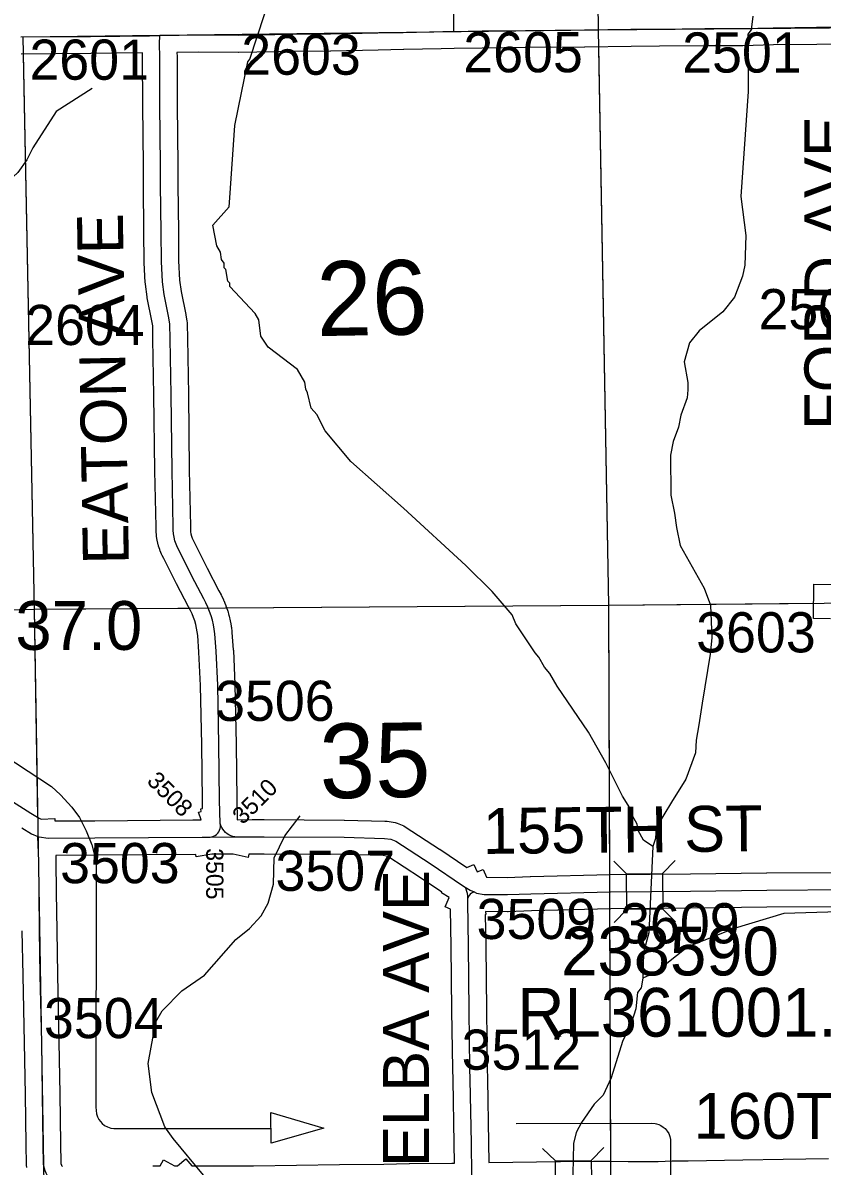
# Model space of a CAD drawing. Extents: x 23.6 to 68.7, y -63 to -29.
# Drawn here: x 36.586 to 37.978, y -39.684 to -37.692 of the extents above; entities that cross this region are included whole.
import ezdxf

# ---------------------------------------------------------------- set-up
doc = ezdxf.new("R2010")
doc.units = 0
for name, color, linetype in [('tdCoDirctArrow', 7, 'Continuous'), ('tdCoHydroRiver', 7, 'Continuous'), ('tdCoSecRdNmbr', 7, 'Continuous'), ('tdCoSecRdTxt', 7, 'Continuous'), ('tdCoSecRteBand', 7, 'Continuous'), ('tdCoSecRteCL', 7, 'Continuous'), ('tdCoSectLine', 7, 'Continuous'), ('tdCoSectLinePart', 7, 'Continuous'), ('tdCoSectNmbr', 7, 'Continuous'), ('tdCoStrucSec', 7, 'Continuous'), ('tdCoStrucSecCoName', 7, 'Continuous'), ('tdCoStrucSecFHWANum', 7, 'Continuous'), ('tdCoSurfConc', 7, 'Continuous'), ('tdCoSurfGravel', 7, 'Continuous')]:
    doc.layers.add(name, color=color, linetype=linetype)

msp = doc.modelspace()

# ---------------------------------------------------------------- linework, layer by layer
at = {"layer": 'tdCoDirctArrow'}
for points in [[(36.4483, -38.8996), (36.6357, -39.0224), (36.6515, -39.0369), (36.6713, -39.0586), (36.6845, -39.0766), (36.6958, -39.0997), (36.7057, -39.1243), (36.7133, -39.154), (36.7133, -39.1738), (36.7131, -39.5811), (36.7132, -39.5874), (36.714, -39.5932), (36.7157, -39.5982), (36.7181, -39.6029), (36.7208, -39.6064), (36.7238, -39.6098), (36.7282, -39.6133), (36.733, -39.6156), (36.7389, -39.6179), (36.7441, -39.6186), (36.7503, -39.6185), (37.0177, -39.6185)], [(37.4455, -39.6098), (37.6816, -39.6092), (37.6876, -39.6097), (37.6899, -39.6103), (37.694, -39.6116), (37.6975, -39.6133), (37.7017, -39.6162), (37.7047, -39.6187), (37.7085, -39.6233), (37.7112, -39.6273), (37.7131, -39.6324), (37.7141, -39.6378), (37.7144, -39.6428), (37.7144, -39.6462), (37.715, -40.0487)]]:
    msp.add_lwpolyline(points, dxfattribs=at)
msp.add_lwpolyline([(37.0178, -39.5904), (37.1102, -39.6177), (37.0183, -39.6443)], close=True, dxfattribs=at)
at = {"layer": 'tdCoHydroRiver'}
for points in [[(37.6832, -39.1272), (37.6674, -39.1162), (37.6578, -39.099), (37.6561, -39.0879), (37.6481, -39.0738), (37.6432, -39.0596), (37.6304, -39.0392), (37.6016, -38.981), (37.5711, -38.9276), (37.5168, -38.8475), (37.504, -38.8255), (37.4945, -38.8146), (37.4849, -38.7973), (37.4785, -38.7894), (37.4449, -38.7392), (37.4385, -38.7235), (37.4034, -38.6827), (37.3573, -38.6373), (37.2492, -38.5371), (37.157, -38.4558), (37.1123, -38.4025), (37.0979, -38.3742), (37.0883, -38.3632), (37.0818, -38.3364), (37.0786, -38.3302), (37.0769, -38.3175), (37.0641, -38.2955), (37.0133, -38.2565), (37.0005, -38.2377), (36.9971, -38.2093), (36.9907, -38.1983), (36.9462, -38.1513), (36.9461, -38.145), (36.9429, -38.1418), (36.9396, -38.1213), (36.9364, -38.1182), (36.9364, -38.1103), (36.9316, -38.104), (36.9299, -38.0914), (36.9235, -38.0804), (36.9169, -38.0442), (36.945, -38.0124), (36.9465, -37.9966), (36.955, -37.8702), (36.9777, -37.7596), (36.9809, -37.7548), (37.0194, -37.6377)], [(37.8579, -37.6798), (37.8549, -37.7036), (37.8487, -37.7115), (37.8495, -37.8109), (37.8367, -37.9941), (37.8452, -38.062), (37.844, -38.114), (37.8394, -38.133), (37.8255, -38.1694), (37.8052, -38.1949), (37.7644, -38.2283), (37.7472, -38.249), (37.738, -38.2822), (37.7446, -38.3185), (37.7447, -38.3311)], [(36.7066, -37.8059), (36.6438, -37.8459), (36.6033, -37.9094), (36.5924, -37.93), (36.5768, -37.9522), (36.5423, -37.984), (36.4196, -38.0355), (36.3835, -38.0564), (36.3663, -38.0754), (36.3507, -38.1008), (36.3445, -38.1214), (36.347, -38.4323), (36.3424, -38.4529), (36.3283, -38.4609), (35.9622, -38.4733)], [(37.7447, -38.3311), (37.7433, -38.3453), (37.7325, -38.3754), (37.7279, -38.396), (37.7186, -38.4213), (37.7141, -38.445), (37.7146, -38.5144), (37.7212, -38.546), (37.7246, -38.5712), (37.7311, -38.6027), (37.7728, -38.6766), (37.784, -38.7065), (37.7861, -38.7633), (37.7831, -38.7917), (37.7696, -38.8771), (37.7636, -38.915), (37.7591, -38.9419), (37.7577, -38.964), (37.7407, -39.0099), (37.7158, -39.0495), (37.6893, -39.094), (37.6879, -39.1129), (37.6832, -39.1272)], [(36.9002, -39.7001), (36.8476, -39.6359), (36.8332, -39.6154), (36.8106, -39.5557), (36.8039, -39.5052), (36.8175, -39.4325), (36.8284, -39.4134), (36.8629, -39.3784), (36.9021, -39.3513), (36.9569, -39.2893), (36.9804, -39.2702), (37.0007, -39.2479), (37.0132, -39.2257), (37.0224, -39.1925), (37.0236, -39.1467), (37.0422, -39.1086), (37.0688, -39.0737)], [(37.6832, -39.1272), (37.6766, -39.2772), (37.6674, -39.312), (37.6661, -39.3562)], [(38.0456, -39.2395), (37.9115, -39.2437), (37.8249, -39.2697), (37.7446, -39.3019), (37.6882, -39.3465), (37.6661, -39.3562)], [(37.6661, -39.3562), (37.6631, -39.3736), (37.6569, -39.3815), (37.6539, -39.4099), (37.6462, -39.4337), (37.6307, -39.467), (37.6107, -39.5303), (37.5967, -39.5604), (37.5811, -39.5763), (37.5592, -39.608), (37.5499, -39.6255), (37.5453, -39.6444), (37.543, -39.7518)]]:
    msp.add_lwpolyline(points, dxfattribs=at)
at = {"layer": 'tdCoSecRteBand'}
for points in [[(38.052, -37.7283), (37.969, -37.7291), (37.8935, -37.73), (37.8403, -37.7313), (37.84, -37.7313), (37.8397, -37.7313), (37.7742, -37.7313), (37.695, -37.7323), (37.6949, -37.7323), (37.6948, -37.7323), (37.6454, -37.7325), (37.5647, -37.7337), (37.5646, -37.7337), (37.5645, -37.7337), (37.4619, -37.7347), (37.3863, -37.7357), (37.3863, -37.7357), (37.3862, -37.7357), (37.3373, -37.7362), (37.3148, -37.7365), (37.2493, -37.7382), (37.2492, -37.7382), (37.249, -37.7382), (37.2047, -37.7389), (37.1222, -37.7406), (37.122, -37.7406), (37.1219, -37.7407), (37.0569, -37.7414), (36.9623, -37.7431), (36.9619, -37.7431), (36.9615, -37.7431), (36.8923, -37.7426), (36.8545, -37.7432), (36.8541, -37.7432), (36.8543, -37.7504), (36.8544, -37.7508), (36.8544, -37.7512), (36.8545, -37.8349), (36.8558, -37.9388), (36.8558, -37.9391), (36.8558, -37.9393), (36.8557, -37.9734), (36.8567, -38.056), (36.8567, -38.0561), (36.8567, -38.0561), (36.8571, -38.1065), (36.8589, -38.1402), (36.8615, -38.1598), (36.8694, -38.1997), (36.8695, -38.2), (36.8695, -38.2003), (36.8715, -38.2115), (36.8719, -38.2138), (36.8719, -38.2161), (36.8724, -38.2416), (36.8724, -38.2416), (36.8724, -38.2417), (36.8741, -38.3393), (36.8741, -38.3394), (36.8741, -38.3395), (36.8757, -38.471), (36.8777, -38.5689), (36.8777, -38.5692), (36.8777, -38.5695), (36.8777, -38.5745), (36.878, -38.5784), (36.8786, -38.5822), (36.8795, -38.586), (36.8808, -38.5896), (36.8822, -38.5932), (36.8846, -38.5977), (36.8846, -38.5978), (36.8847, -38.5979), (36.907, -38.642), (36.9273, -38.6813), (36.9311, -38.6882), (36.9314, -38.6889), (36.9318, -38.6897), (36.9352, -38.697), (36.9355, -38.6977), (36.9358, -38.6984), (36.9389, -38.7059), (36.9392, -38.7066), (36.9394, -38.7074), (36.9421, -38.715), (36.9423, -38.7158), (36.9426, -38.7165), (36.9448, -38.7243), (36.945, -38.725), (36.9452, -38.7258), (36.947, -38.7337), (36.9472, -38.7344), (36.9473, -38.7352), (36.9488, -38.7432), (36.9489, -38.7439), (36.949, -38.7447), (36.95, -38.7528), (36.9501, -38.7535), (36.9501, -38.7542), (36.9524, -38.7844), (36.9525, -38.7848), (36.9525, -38.7853), (36.9553, -38.8443), (36.9553, -38.8447), (36.9553, -38.8451), (36.9573, -38.9489), (36.9573, -38.949), (36.9573, -38.949), (36.9586, -39.0459), (36.9594, -39.0803), (36.9851, -39.0802), (37.0059, -39.0801), (37.0061, -39.0801), (37.0063, -39.0801), (37.1458, -39.081), (37.146, -39.081), (37.1463, -39.081), (37.2167, -39.0828), (37.2185, -39.0829), (37.2203, -39.0831), (37.2311, -39.0847), (37.2347, -39.0852), (37.238, -39.0865), (37.2468, -39.0901), (37.2496, -39.0912), (37.2521, -39.0928), (37.3117, -39.1317), (37.3119, -39.1318), (37.3121, -39.1319), (37.3591, -39.1637), (37.3714, -39.1581), (37.3774, -39.1713), (37.388, -39.1669), (37.3937, -39.1805), (37.4298, -39.1809)], [(36.6412, -39.0825), (36.7109, -39.082), (36.882, -39.0808), (36.882, -39.0807), (36.8961, -39.0807), (36.8919, -39.0673), (36.8964, -39.0659), (36.8958, -39.0612), (36.8989, -39.0608), (36.8986, -39.0472), (36.8986, -39.047), (36.8986, -39.0468), (36.8973, -38.9499), (36.8953, -38.8467), (36.8926, -38.7885), (36.8903, -38.7594), (36.8895, -38.7529), (36.8884, -38.7465), (36.8869, -38.7401), (36.8851, -38.7339), (36.883, -38.7278), (36.8806, -38.7217), (36.8778, -38.7159), (36.8744, -38.7094), (36.8743, -38.7093), (36.8742, -38.7091), (36.8536, -38.6695), (36.8536, -38.6693), (36.8535, -38.6692), (36.8312, -38.6251), (36.8284, -38.6196), (36.8278, -38.6186), (36.8274, -38.6175), (36.825, -38.6117), (36.8245, -38.6106), (36.8241, -38.6095), (36.8222, -38.6036), (36.8218, -38.6024), (36.8215, -38.6013), (36.82, -38.5952), (36.8198, -38.5941), (36.8196, -38.5929), (36.8186, -38.5867), (36.8184, -38.5856), (36.8183, -38.5844), (36.8178, -38.5781), (36.8177, -38.577), (36.8177, -38.5758), (36.8177, -38.5698), (36.8157, -38.4721), (36.8157, -38.472), (36.8157, -38.4719), (36.8141, -38.3403), (36.8124, -38.2427), (36.812, -38.2196), (36.8105, -38.211), (36.8025, -38.1706), (36.8023, -38.1697), (36.8022, -38.1688), (36.7992, -38.1471), (36.7991, -38.1458), (36.799, -38.1446), (36.7972, -38.1089), (36.7972, -38.1083), (36.7972, -38.1077), (36.7967, -38.0567), (36.7957, -37.9739), (36.7957, -37.9736), (36.7957, -37.9734), (36.7958, -37.9393), (36.7945, -37.8355), (36.7945, -37.8353), (36.7945, -37.8352), (36.7944, -37.7517), (36.7941, -37.744), (36.7041, -37.7451), (36.7041, -37.7451), (36.704, -37.7451), (36.5825, -37.746)], [(37.9932, -38.7303), (37.9632, -38.7298), (37.9641, -38.6698), (37.9941, -38.6703)], [(36.5366, -39.0294), (36.5993, -39.0691), (36.614, -39.0778), (36.6174, -39.0792), (36.6411, -39.0785), (36.6412, -39.0825)], [(36.8126, -39.6841), (36.8126, -39.6838), (36.8248, -39.6838), (36.8305, -39.6731), (36.8501, -39.6835), (36.8553, -39.6834), (36.8696, -39.6712), (36.88, -39.6834), (36.896, -39.6833), (36.896, -39.6835), (36.9877, -39.6834), (37.1372, -39.6811), (37.1374, -39.6811), (37.1376, -39.6811), (37.2149, -39.6809), (37.2586, -39.6795), (37.259, -39.6795), (37.2593, -39.6795), (37.333, -39.6789), (37.3373, -39.6788), (37.3379, -39.6788), (37.3373, -39.6444), (37.3373, -39.6444), (37.3373, -39.6444), (37.3353, -39.5342), (37.3348, -39.5141), (37.3348, -39.5139), (37.3348, -39.5138), (37.3333, -39.4137), (37.3333, -39.4136), (37.3333, -39.4135), (37.3322, -39.3007), (37.3311, -39.2365), (37.3215, -39.2323), (37.3287, -39.216), (37.3152, -39.2077), (37.3158, -39.2068), (37.2787, -39.1818), (37.2218, -39.1447), (37.219, -39.1436), (37.2134, -39.1428), (37.1451, -39.141), (37.006, -39.1401), (36.9794, -39.1402), (36.9781, -39.1461), (36.952, -39.1403), (36.9423, -39.1404), (36.9147, -39.1406), (36.8875, -39.1451), (36.8868, -39.1407), (36.7113, -39.142), (36.7113, -39.142), (36.643, -39.1425), (36.6432, -39.1519), (36.6433, -39.1521), (36.6433, -39.1523), (36.644, -39.2068), (36.644, -39.2068), (36.644, -39.2069), (36.6446, -39.2733), (36.646, -39.3506), (36.6486, -39.4681), (36.6486, -39.4682), (36.6486, -39.4683), (36.65, -39.5581), (36.65, -39.5581), (36.65, -39.5582), (36.6511, -39.6454), (36.6519, -39.6783), (36.652, -39.6798), (36.6522, -39.6806), (36.6524, -39.6814), (36.6528, -39.6821), (36.6532, -39.6828), (36.6537, -39.6834), (36.6542, -39.684), (36.6548, -39.6845)], [(37.4298, -39.1809), (37.4699, -39.1793), (37.4701, -39.1793), (37.4703, -39.1793), (37.6088, -39.1759), (37.6091, -39.1759), (37.6093, -39.1759), (37.7489, -39.1748), (37.8816, -39.173), (37.8817, -39.173), (37.8818, -39.173), (38.0243, -39.1722)], [(38.0244, -39.2322), (37.8823, -39.233), (37.7496, -39.2347), (37.7496, -39.2347), (37.7495, -39.2347), (37.61, -39.2359), (37.472, -39.2393), (37.4314, -39.2408), (37.4307, -39.2409), (37.4299, -39.2409), (37.3921, -39.2405), (37.3923, -39.2456), (37.3912, -39.2456), (37.3922, -39.2997), (37.3922, -39.2999), (37.3922, -39.3), (37.3933, -39.4128), (37.3948, -39.5127), (37.3953, -39.5328), (37.3953, -39.5329), (37.3953, -39.533), (37.3973, -39.6433), (37.3979, -39.6779)], [(36.5924, -39.6866), (36.592, -39.6824), (36.592, -39.6815), (36.5919, -39.6806), (36.5912, -39.6467), (36.5912, -39.6465), (36.5912, -39.6464), (36.59, -39.559), (36.5886, -39.4694), (36.586, -39.3519), (36.586, -39.3518), (36.586, -39.3517), (36.5846, -39.2742)], [(37.3979, -39.6779), (37.5225, -39.6763), (37.5802, -39.6755), (37.5802, -39.6752), (37.5803, -39.6752), (37.5803, -39.6752), (37.5926, -39.6753), (37.5926, -39.6753), (37.593, -39.6753), (37.6103, -39.6756), (37.6402, -39.6759), (37.6402, -39.676), (37.6614, -39.6763), (37.6928, -39.6761), (37.717, -39.6746), (37.7179, -39.6746), (37.7188, -39.6746), (37.7449, -39.6746), (37.8401, -39.6732), (37.9105, -39.672), (37.9106, -39.672), (37.9106, -39.672), (37.9898, -39.671)]]:
    msp.add_lwpolyline(points, dxfattribs=at)
at = {"layer": 'tdCoSecRteCL'}
msp.add_line((36.9121, -39.1106), (36.9552, -39.1103), dxfattribs=at)
for points in [[(37.3369, -37.7063), (37.3361, -37.6387)], [(37.3369, -37.7063), (37.3859, -37.7057), (37.4616, -37.7047), (37.5642, -37.7037), (37.6451, -37.7025), (37.6947, -37.7023), (37.7741, -37.7013), (37.8397, -37.7013), (37.8929, -37.7), (37.9686, -37.6991), (38.0517, -37.6983), (38.0911, -37.6981)], [(36.5823, -37.716), (36.7038, -37.7151), (36.8061, -37.7139), (36.8241, -37.7136)], [(36.9296, -39.0869), (36.9286, -39.0464), (36.9273, -38.9494), (36.9253, -38.8457), (36.9225, -38.7867), (36.9202, -38.7564), (36.9192, -38.7484), (36.9178, -38.7405), (36.916, -38.7326), (36.9137, -38.7248), (36.9111, -38.7172), (36.908, -38.7097), (36.9046, -38.7024), (36.9008, -38.6953), (36.8803, -38.6557), (36.8579, -38.6114), (36.855, -38.6059), (36.8526, -38.6001), (36.8507, -38.5942), (36.8492, -38.5881), (36.8482, -38.582), (36.8477, -38.5757), (36.8477, -38.5695), (36.8457, -38.4715), (36.8441, -38.3398), (36.8424, -38.2422), (36.8419, -38.2167), (36.84, -38.2055), (36.8319, -38.1647), (36.829, -38.143), (36.8272, -38.1074), (36.8267, -38.0564), (36.8257, -37.9735), (36.8258, -37.9392), (36.8245, -37.8351), (36.8244, -37.7513), (36.8237, -37.7281), (36.8241, -37.7136)], [(36.8241, -37.7136), (36.8922, -37.7126), (36.9617, -37.7131), (37.0564, -37.7114), (37.1215, -37.7107), (37.2041, -37.7089), (37.2485, -37.7082), (37.3176, -37.7065), (37.3369, -37.7063)], [(36.9121, -39.1106), (36.9151, -39.1101), (36.918, -39.1091), (36.9207, -39.1077), (36.9231, -39.106), (36.9253, -39.1038), (36.9271, -39.1014), (36.9285, -39.0987), (36.9294, -39.0959), (36.9299, -39.0929), (36.93, -39.0899), (36.9296, -39.0869)], [(36.9552, -39.1103), (36.9516, -39.1095), (36.9482, -39.1083), (36.9448, -39.1067), (36.9417, -39.1048), (36.9389, -39.1024), (36.9363, -39.0998), (36.9341, -39.0969), (36.9322, -39.0937), (36.9307, -39.0904), (36.9296, -39.0869)], [(36.5837, -39.0947), (36.6006, -39.1047), (36.612, -39.1093)], [(36.8428, -39.7136), (36.8224, -39.714), (36.6567, -39.7158), (36.6525, -39.7153), (36.6484, -39.7143), (36.6444, -39.7129), (36.6406, -39.711), (36.6371, -39.7087), (36.6338, -39.7061), (36.6309, -39.703), (36.6283, -39.6997), (36.6262, -39.6961), (36.6244, -39.6922), (36.6231, -39.6882), (36.6223, -39.6841), (36.6219, -39.6799), (36.6212, -39.646), (36.62, -39.5586), (36.6186, -39.4688), (36.616, -39.3512), (36.6146, -39.2737), (36.6141, -39.2072), (36.6133, -39.1527), (36.612, -39.1093)], [(36.612, -39.1093), (36.6142, -39.1102), (36.6298, -39.1126), (36.7111, -39.112), (36.8979, -39.1106), (36.9121, -39.1106)], [(36.9552, -39.1103), (37.0061, -39.1101), (37.1455, -39.111), (37.216, -39.1128), (37.2268, -39.1144), (37.2357, -39.1179), (37.2953, -39.1568), (37.3517, -39.1949), (37.3565, -39.1978)], [(37.361, -39.2169), (37.3609, -39.2129), (37.3603, -39.209), (37.3594, -39.2052), (37.3581, -39.2014), (37.3565, -39.1978)], [(37.3565, -39.1978), (37.3649, -39.203), (37.372, -39.2061)], [(37.372, -39.2061), (37.3695, -39.2072), (37.3673, -39.2085), (37.3652, -39.2103), (37.3635, -39.2122), (37.3621, -39.2145), (37.361, -39.2169)], [(37.372, -39.2061), (37.3764, -39.2081), (37.3898, -39.2105), (37.4302, -39.2109), (37.4711, -39.2093), (37.6096, -39.2059), (37.7492, -39.2047), (37.882, -39.203), (38.0244, -39.2022), (38.1324, -39.2028), (38.2146, -39.2042), (38.2728, -39.2046), (38.3462, -39.2022), (38.3606, -39.2017)], [(37.3678, -39.7083), (37.3683, -39.6986), (37.3673, -39.6439), (37.3653, -39.5336), (37.3648, -39.5133), (37.3633, -39.4132), (37.3622, -39.3003), (37.3609, -39.2248), (37.361, -39.2169)]]:
    msp.add_lwpolyline(points, dxfattribs=at)
at = {"layer": 'tdCoSectLine'}
for points in [[(37.576, -36.7066), (37.5883, -37.7034)], [(37.5883, -37.7034), (38.5961, -37.695)], [(36.5854, -37.716), (37.5883, -37.7034)], [(36.5854, -37.716), (36.6051, -38.7136)], [(37.5883, -37.7034), (37.6061, -38.7064)], [(35.6107, -38.7354), (36.6051, -38.7136)], [(36.6051, -38.7136), (37.6061, -38.7064)], [(36.6051, -38.7136), (36.6221, -39.716)], [(37.6061, -38.7064), (38.608, -38.6971)], [(37.6061, -38.7064), (37.6095, -39.7056)]]:
    msp.add_lwpolyline(points, dxfattribs=at)
at = {"layer": 'tdCoSectLinePart'}
for points in [[(37.5888, -37.7335), (37.6061, -38.7064)], [(36.586, -37.7464), (36.6051, -38.7136)], [(36.0895, -38.7249), (36.6051, -38.7136)], [(36.6051, -38.7136), (36.8751, -38.7117)], [(36.6051, -38.7136), (36.6112, -39.0763)], [(36.9402, -38.7112), (37.6061, -38.7064)], [(37.6061, -38.7064), (37.9632, -38.7031)], [(37.6061, -38.7064), (37.6077, -39.176)], [(37.6079, -39.236), (37.6094, -39.6755)]]:
    msp.add_lwpolyline(points, dxfattribs=at)
at = {"layer": 'tdCoStrucSec'}
for p, q in [((37.6377, -39.1744), (37.6153, -39.1524)), ((37.7002, -39.1739), (37.7222, -39.1515)), ((37.6382, -39.237), (37.6162, -39.2593)), ((37.7008, -39.2364), (37.7231, -39.2584)), ((37.5762, -39.6743), (37.598, -39.6518)), ((37.5136, -39.6751), (37.4912, -39.6533))]:
    msp.add_line(p, q, dxfattribs=at)
for points in [[(37.6377, -39.1744), (37.7002, -39.1739), (37.7008, -39.2364), (37.6382, -39.237)], [(37.5136, -39.6751), (37.5762, -39.6743), (37.5771, -39.7368), (37.5145, -39.7377)]]:
    msp.add_lwpolyline(points, close=True, dxfattribs=at)
at = {"layer": 'tdCoSurfConc'}
msp.add_lwpolyline([(36.5823, -37.716), (36.7038, -37.7151), (36.8061, -37.7139), (36.8241, -37.7136), (36.8922, -37.7126), (36.9617, -37.7131), (37.0564, -37.7114), (37.1215, -37.7107), (37.2041, -37.7089), (37.2485, -37.7082), (37.3176, -37.7065), (37.3369, -37.7063), (37.3859, -37.7057), (37.4616, -37.7047), (37.5642, -37.7037), (37.6451, -37.7025), (37.6947, -37.7023), (37.7741, -37.7013), (37.8397, -37.7013), (37.8929, -37.7), (37.9686, -37.6991), (38.0517, -37.6983)], dxfattribs=at)
at = {"layer": 'tdCoSurfGravel'}
for points in [[(37.3369, -37.7063), (37.3361, -37.6387)], [(36.9296, -39.0869), (36.9286, -39.0464), (36.9273, -38.9494), (36.9253, -38.8457), (36.9225, -38.7867), (36.9202, -38.7564), (36.9192, -38.7484), (36.9178, -38.7405), (36.916, -38.7326), (36.9137, -38.7248), (36.9111, -38.7172), (36.908, -38.7097), (36.9046, -38.7024), (36.9008, -38.6953), (36.8803, -38.6557), (36.8579, -38.6114), (36.855, -38.6059), (36.8526, -38.6001), (36.8507, -38.5942), (36.8492, -38.5881), (36.8482, -38.582), (36.8477, -38.5757), (36.8477, -38.5695), (36.8457, -38.4715), (36.8441, -38.3398), (36.8424, -38.2422), (36.8419, -38.2167), (36.84, -38.2055), (36.8319, -38.1647), (36.829, -38.143), (36.8272, -38.1074), (36.8267, -38.0564), (36.8257, -37.9735), (36.8258, -37.9392), (36.8245, -37.8351), (36.8244, -37.7513), (36.8237, -37.7281), (36.8241, -37.7136)], [(36.9121, -39.1106), (36.9151, -39.1101), (36.918, -39.1091), (36.9207, -39.1077), (36.9231, -39.106), (36.9253, -39.1038), (36.9271, -39.1014), (36.9285, -39.0987), (36.9294, -39.0959), (36.9299, -39.0929), (36.93, -39.0899), (36.9296, -39.0869)], [(36.9552, -39.1103), (36.9516, -39.1095), (36.9482, -39.1083), (36.9448, -39.1067), (36.9417, -39.1048), (36.9389, -39.1024), (36.9363, -39.0998), (36.9341, -39.0969), (36.9322, -39.0937), (36.9307, -39.0904), (36.9296, -39.0869)], [(36.5837, -39.0947), (36.6006, -39.1047), (36.612, -39.1093)], [(36.612, -39.1093), (36.6142, -39.1102), (36.6298, -39.1126), (36.7111, -39.112), (36.8979, -39.1106), (36.9121, -39.1106), (36.9552, -39.1103), (37.0061, -39.1101), (37.1455, -39.111), (37.216, -39.1128), (37.2268, -39.1144), (37.2357, -39.1179), (37.2953, -39.1568), (37.3517, -39.1949), (37.3565, -39.1978), (37.3649, -39.203), (37.372, -39.2061), (37.3764, -39.2081), (37.3898, -39.2105), (37.4302, -39.2109), (37.4711, -39.2093), (37.6096, -39.2059), (37.7492, -39.2047), (37.882, -39.203), (38.0244, -39.2022)], [(36.6406, -39.711), (36.6371, -39.7087), (36.6338, -39.7061), (36.6309, -39.703), (36.6283, -39.6997), (36.6262, -39.6961), (36.6244, -39.6922), (36.6231, -39.6882), (36.6223, -39.6841), (36.6219, -39.6799), (36.6212, -39.646), (36.62, -39.5586), (36.6186, -39.4688), (36.616, -39.3512), (36.6146, -39.2737), (36.6141, -39.2072), (36.6133, -39.1527), (36.612, -39.1093)], [(37.3678, -39.7083), (37.3683, -39.6986), (37.3673, -39.6439), (37.3653, -39.5336), (37.3648, -39.5133), (37.3633, -39.4132), (37.3622, -39.3003), (37.3609, -39.2248), (37.361, -39.2169), (37.3609, -39.2129), (37.3603, -39.209), (37.3594, -39.2052), (37.3581, -39.2014), (37.3565, -39.1978)], [(37.372, -39.2061), (37.3695, -39.2072), (37.3673, -39.2085), (37.3652, -39.2103), (37.3635, -39.2122), (37.3621, -39.2145), (37.361, -39.2169)]]:
    msp.add_lwpolyline(points, dxfattribs=at)

# ---------------------------------------------------------------- texts
at = {"layer": 'tdCoSecRdNmbr'}
for s, height, rotation, p in [('2603', 0.07, 0.0287, (36.9663, -37.782)), ('2605', 0.07, 0.0287, (37.3532, -37.7777)), ('2501', 0.07, 0.0297, (37.7346, -37.7782)), ('2601', 0.07, 0.0287, (36.5972, -37.7907)), ('2504', 0.07, 0.0297, (37.8675, -38.2255)), ('2604', 0.07, 0.0287, (36.5898, -38.2531)), ('3603', 0.07, 0.0296, (37.759, -38.7888)), ('3506', 0.07, 0.029, (36.9207, -38.9082)), ('3508', 0.03, 315.028, (36.8001, -39.0146)), ('3510', 0.03, 45.0278, (36.9688, -39.0903)), ('3503', 0.07, 0.0288, (36.6506, -39.191)), ('3505', 0.03, 270.0268, (36.9051, -39.1301)), ('3507', 0.07, 0.0291, (37.0259, -39.2043)), ('3509', 0.07, 0.0293, (37.3764, -39.2883)), ('3609', 0.07, 0.0295, (37.6264, -39.2959)), ('3504', 0.07, 0.0288, (36.6225, -39.4611)), ('3512', 0.07, 0.0293, (37.3503, -39.5161))]:
    msp.add_text(s, height=height, rotation=rotation, dxfattribs=at).set_placement(p)
at = {"layer": 'tdCoSecRdTxt'}
for s, rotation, p in [('FORD AVE', 90, (38.0276, -38.4009)), ('EATON AVE', 91, (36.7705, -38.6349)), ('155TH ST', 0.5676, (37.3875, -39.14)), ('ELBA AVE', 90, (37.2933, -39.6854)), ('160TH ST', 359.9174, (37.7545, -39.6363))]:
    msp.add_text(s, height=0.08, rotation=rotation, dxfattribs=at).set_placement(p)
at = {"layer": 'tdCoSectNmbr'}
for s, p in [('26', (37.0984, -38.2376)), ('35', (37.1035, -39.0435))]:
    msp.add_text(s, height=0.13, rotation=1.0291, dxfattribs=at).set_placement(p)
at = {"layer": 'tdCoStrucSecCoName'}
for s, p in [('RL270937.0', (36.1744, -38.7843)), ('RL361001.0', (37.4474, -39.4584))]:
    msp.add_text(s, height=0.085, dxfattribs=at).set_placement(p)
at = {"layer": 'tdCoStrucSecFHWANum'}
msp.add_text('238590', height=0.085, dxfattribs=at).set_placement((37.5237, -39.3517))

doc.saveas('drawing.dxf')
